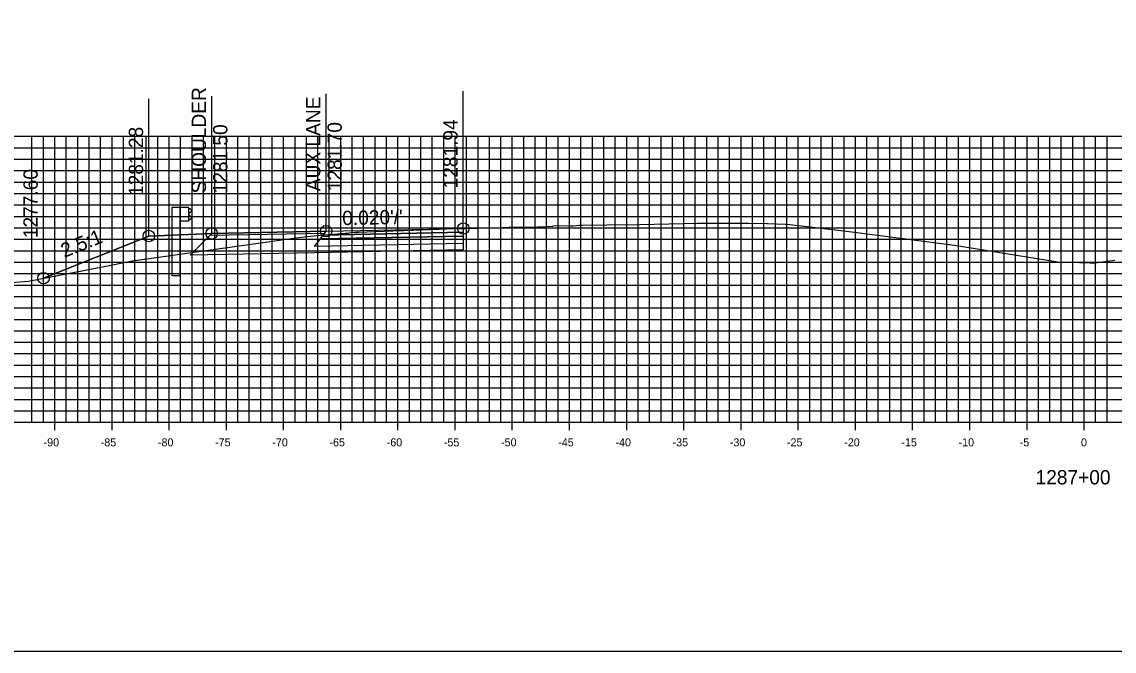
# Model space of a CAD drawing. Extents: x 674939 to 678919, y 750652 to 765176.
# Drawn here: x 678655.6 to 678751.2, y 763346.3 to 763401.3 of the extents above; entities that cross this region are included whole.
import ezdxf

# ---------------------------------------------------------------- set-up
doc = ezdxf.new("R2010")
doc.units = 0
for name, color, linetype in [('R_Alt Surface', 7, 'Continuous'), ('R_Axis', 7, 'Continuous'), ('R_Axis Annot', 7, 'Continuous'), ('R_Exist Surface', 7, 'Continuous'), ('R_Fin Surface', 7, 'Continuous'), ('R_Grid', 7, 'Continuous'), ('R_Guardrail', 7, 'Continuous'), ('R_No Plot', 7, 'Continuous'), ('R_Proposed Const Limits', 7, 'Continuous'), ('R_Xsect Elev', 7, 'Continuous'), ('R_Xsect Slope', 7, 'Continuous')]:
    doc.layers.add(name, color=color, linetype=linetype)

msp = doc.modelspace()

# ---------------------------------------------------------------- linework, layer by layer
at = {"layer": 'R_Alt Surface'}
for points in [[(678694.249, 763382.9), (678694.249, 763382.57), (678681.749, 763382.315), (678681.999, 763382.65)], [(678694.249, 763382.57), (678694.249, 763381.91), (678681.249, 763381.645), (678681.749, 763382.315)]]:
    msp.add_lwpolyline(points, close=True, dxfattribs=at)
msp.add_lwpolyline([(678694.249, 763381.91), (678694.249, 763381.37), (678681.249, 763381.105), (678670.374, 763380.884), (678672.129, 763382.633)], dxfattribs=at)
at = {"layer": 'R_Axis'}
for p, q in [((678658.533, 763365.588), (678658.533, 763366.988)), ((678663.533, 763365.588), (678663.533, 763366.988)), ((678668.533, 763365.588), (678668.533, 763366.988)), ((678673.533, 763365.588), (678673.533, 763366.988)), ((678678.533, 763365.588), (678678.533, 763366.988)), ((678683.533, 763365.588), (678683.533, 763366.988)), ((678688.533, 763365.588), (678688.533, 763366.988)), ((678693.533, 763365.588), (678693.533, 763366.988)), ((678698.533, 763365.588), (678698.533, 763366.988)), ((678703.533, 763365.588), (678703.533, 763366.988)), ((678708.533, 763365.588), (678708.533, 763366.988)), ((678713.533, 763365.588), (678713.533, 763366.988)), ((678718.533, 763365.588), (678718.533, 763366.988)), ((678723.533, 763365.588), (678723.533, 763366.988)), ((678728.533, 763365.588), (678728.533, 763366.988)), ((678733.533, 763365.588), (678733.533, 763366.988)), ((678738.533, 763365.588), (678738.533, 763366.988)), ((678743.533, 763365.588), (678743.533, 763366.988)), ((678748.533, 763365.588), (678748.533, 763366.988)), ((678598.533, 763366.288), (678898.533, 763366.288))]:
    msp.add_line(p, q, dxfattribs=at)
at = {"layer": 'R_Exist Surface'}
msp.add_lwpolyline([(678650.697, 763378.193), (678656.231, 763378.631), (678662.849, 763379.92), (678665.332, 763380.399), (678679.622, 763382.401), (678680.572, 763382.538), (678681.858, 763382.653), (678683.911, 763382.833), (678684.201, 763382.833), (678684.29, 763382.843), (678684.829, 763382.901), (678685.07, 763382.912), (678688.849, 763383.047), (678689.05, 763383.055), (678692.108, 763383.183), (678692.45, 763383.193), (678694.086, 763383.226), (678694.249, 763383.23), (678694.412, 763383.234), (678694.471, 763383.236), (678697.708, 763383.318), (678698.232, 763383.333), (678700.749, 763383.368), (678700.971, 763383.369), (678702.05, 763383.44), (678702.071, 763383.438), (678702.111, 763383.446), (678703.55, 763383.476), (678703.631, 763383.473), (678703.81, 763383.454), (678703.85, 763383.461), (678704.39, 763383.51), (678704.653, 763383.517), (678706.81, 763383.557), (678709.686, 763383.574), (678713.459, 763383.664), (678714.696, 763383.68), (678718.869, 763383.702), (678718.891, 763383.702), (678719.03, 763383.703), (678719.173, 763383.698), (678720.79, 763383.65), (678720.871, 763383.651), (678722.419, 763383.608), (678722.553, 763383.601), (678725.988, 763383.193), (678727.756, 763382.986), (678731.137, 763382.549), (678737.189, 763381.769), (678738.082, 763381.63), (678746.215, 763380.31), (678749.063, 763380.214), (678749.27, 763380.204), (678751.205, 763380.461)], dxfattribs=at)
at = {"layer": 'R_Fin Surface'}
for points in [[(678657.536, 763378.885), (678666.749, 763382.57), (678672.249, 763382.79), (678682.249, 763382.99), (678694.249, 763383.23)], [(678672.249, 763382.79), (678666.749, 763382.57)], [(678672.249, 763382.79), (678682.249, 763382.99), (678694.249, 763383.23)]]:
    msp.add_lwpolyline(points, dxfattribs=at)
for points in [[(678682.249, 763382.99), (678672.249, 763382.79), (678672.129, 763382.633), (678682.131, 763382.83)], [(678694.249, 763383.23), (678694.249, 763382.9), (678681.999, 763382.65), (678682.249, 763382.99)]]:
    msp.add_lwpolyline(points, close=True, dxfattribs=at)
at = {"layer": 'R_Grid'}
for p, q in [((678598.533, 763391.288), (678898.533, 763391.288)), ((678656.533, 763366.288), (678656.533, 763391.288)), ((678657.533, 763366.288), (678657.533, 763391.288)), ((678658.533, 763366.288), (678658.533, 763391.288)), ((678659.533, 763366.288), (678659.533, 763391.288)), ((678660.533, 763366.288), (678660.533, 763391.288)), ((678661.533, 763366.288), (678661.533, 763391.288)), ((678662.533, 763366.288), (678662.533, 763391.288)), ((678663.533, 763366.288), (678663.533, 763391.288)), ((678664.533, 763366.288), (678664.533, 763391.288)), ((678665.533, 763366.288), (678665.533, 763391.288)), ((678666.533, 763366.288), (678666.533, 763391.288)), ((678667.533, 763366.288), (678667.533, 763391.288)), ((678668.533, 763366.288), (678668.533, 763391.288)), ((678669.533, 763366.288), (678669.533, 763391.288)), ((678670.533, 763366.288), (678670.533, 763391.288)), ((678671.533, 763366.288), (678671.533, 763391.288)), ((678672.533, 763366.288), (678672.533, 763391.288)), ((678673.533, 763366.288), (678673.533, 763391.288)), ((678674.533, 763366.288), (678674.533, 763391.288)), ((678675.533, 763366.288), (678675.533, 763391.288)), ((678676.533, 763366.288), (678676.533, 763391.288)), ((678677.533, 763366.288), (678677.533, 763391.288)), ((678678.533, 763366.288), (678678.533, 763391.288)), ((678679.533, 763366.288), (678679.533, 763391.288)), ((678680.533, 763366.288), (678680.533, 763391.288)), ((678681.533, 763366.288), (678681.533, 763391.288)), ((678682.533, 763366.288), (678682.533, 763391.288)), ((678683.533, 763366.288), (678683.533, 763391.288)), ((678684.533, 763366.288), (678684.533, 763391.288)), ((678685.533, 763366.288), (678685.533, 763391.288)), ((678686.533, 763366.288), (678686.533, 763391.288)), ((678687.533, 763366.288), (678687.533, 763391.288)), ((678688.533, 763366.288), (678688.533, 763391.288)), ((678689.533, 763366.288), (678689.533, 763391.288)), ((678690.533, 763366.288), (678690.533, 763391.288)), ((678691.533, 763366.288), (678691.533, 763391.288)), ((678692.533, 763366.288), (678692.533, 763391.288)), ((678693.533, 763366.288), (678693.533, 763391.288)), ((678694.533, 763366.288), (678694.533, 763391.288)), ((678695.533, 763366.288), (678695.533, 763391.288)), ((678696.533, 763366.288), (678696.533, 763391.288)), ((678697.533, 763366.288), (678697.533, 763391.288)), ((678698.533, 763366.288), (678698.533, 763391.288)), ((678699.533, 763366.288), (678699.533, 763391.288)), ((678700.533, 763366.288), (678700.533, 763391.288)), ((678701.533, 763366.288), (678701.533, 763391.288)), ((678702.533, 763366.288), (678702.533, 763391.288)), ((678703.533, 763366.288), (678703.533, 763391.288)), ((678704.533, 763366.288), (678704.533, 763391.288)), ((678705.533, 763366.288), (678705.533, 763391.288)), ((678706.533, 763366.288), (678706.533, 763391.288)), ((678707.533, 763366.288), (678707.533, 763391.288)), ((678708.533, 763366.288), (678708.533, 763391.288)), ((678709.533, 763366.288), (678709.533, 763391.288)), ((678710.533, 763366.288), (678710.533, 763391.288)), ((678711.533, 763366.288), (678711.533, 763391.288)), ((678712.533, 763366.288), (678712.533, 763391.288)), ((678713.533, 763366.288), (678713.533, 763391.288)), ((678714.533, 763366.288), (678714.533, 763391.288)), ((678715.533, 763366.288), (678715.533, 763391.288)), ((678716.533, 763366.288), (678716.533, 763391.288)), ((678717.533, 763366.288), (678717.533, 763391.288)), ((678718.533, 763366.288), (678718.533, 763391.288)), ((678719.533, 763366.288), (678719.533, 763391.288)), ((678720.533, 763366.288), (678720.533, 763391.288)), ((678721.533, 763366.288), (678721.533, 763391.288)), ((678722.533, 763366.288), (678722.533, 763391.288)), ((678723.533, 763366.288), (678723.533, 763391.288)), ((678724.533, 763366.288), (678724.533, 763391.288)), ((678725.533, 763366.288), (678725.533, 763391.288)), ((678726.533, 763366.288), (678726.533, 763391.288)), ((678727.533, 763366.288), (678727.533, 763391.288)), ((678728.533, 763366.288), (678728.533, 763391.288)), ((678729.533, 763366.288), (678729.533, 763391.288)), ((678730.533, 763366.288), (678730.533, 763391.288)), ((678731.533, 763366.288), (678731.533, 763391.288)), ((678732.533, 763366.288), (678732.533, 763391.288)), ((678733.533, 763366.288), (678733.533, 763391.288)), ((678734.533, 763366.288), (678734.533, 763391.288)), ((678735.533, 763366.288), (678735.533, 763391.288)), ((678736.533, 763366.288), (678736.533, 763391.288)), ((678737.533, 763366.288), (678737.533, 763391.288)), ((678738.533, 763366.288), (678738.533, 763391.288)), ((678739.533, 763366.288), (678739.533, 763391.288)), ((678740.533, 763366.288), (678740.533, 763391.288)), ((678741.533, 763366.288), (678741.533, 763391.288)), ((678742.533, 763366.288), (678742.533, 763391.288)), ((678743.533, 763366.288), (678743.533, 763391.288)), ((678744.533, 763366.288), (678744.533, 763391.288)), ((678745.533, 763366.288), (678745.533, 763391.288)), ((678746.533, 763366.288), (678746.533, 763391.288)), ((678747.533, 763366.288), (678747.533, 763391.288)), ((678748.533, 763366.288), (678748.533, 763391.288)), ((678749.533, 763366.288), (678749.533, 763391.288)), ((678750.533, 763366.288), (678750.533, 763391.288)), ((678598.533, 763390.288), (678898.533, 763390.288)), ((678598.533, 763389.288), (678898.533, 763389.288)), ((678598.533, 763388.288), (678898.533, 763388.288)), ((678598.533, 763387.288), (678898.533, 763387.288)), ((678598.533, 763386.288), (678898.533, 763386.288)), ((678598.533, 763385.288), (678898.533, 763385.288)), ((678598.533, 763384.288), (678898.533, 763384.288)), ((678598.533, 763383.288), (678898.533, 763383.288)), ((678598.533, 763382.288), (678898.533, 763382.288)), ((678598.533, 763381.288), (678898.533, 763381.288)), ((678598.533, 763380.288), (678898.533, 763380.288)), ((678598.533, 763379.288), (678898.533, 763379.288)), ((678598.533, 763378.288), (678898.533, 763378.288)), ((678598.533, 763377.288), (678898.533, 763377.288)), ((678598.533, 763376.288), (678898.533, 763376.288)), ((678598.533, 763375.288), (678898.533, 763375.288)), ((678598.533, 763374.288), (678898.533, 763374.288)), ((678598.533, 763373.288), (678898.533, 763373.288)), ((678598.533, 763372.288), (678898.533, 763372.288)), ((678598.533, 763371.288), (678898.533, 763371.288)), ((678598.533, 763370.288), (678898.533, 763370.288)), ((678598.533, 763369.288), (678898.533, 763369.288)), ((678598.533, 763368.288), (678898.533, 763368.288)), ((678598.533, 763367.288), (678898.533, 763367.288)), ((678598.533, 763366.288), (678898.533, 763366.288))]:
    msp.add_line(p, q, dxfattribs=at)
at = {"layer": 'R_Guardrail'}
for points in [[(678669.499, 763385.07), (678668.749, 763385.07), (678668.749, 763382.65), (678669.499, 763382.68)], [(678670.249, 763385.07), (678669.499, 763385.07), (678669.499, 763383.889), (678670.249, 763383.889)], [(678670.249, 763384.991), (678670.347, 763384.97), (678670.49, 763384.87), (678670.49, 763384.726), (678670.262, 763384.525), (678670.262, 763384.434), (678670.49, 763384.233), (678670.49, 763384.09), (678670.347, 763383.99), (678670.249, 763383.968)]]:
    msp.add_lwpolyline(points, close=True, dxfattribs=at)
for points in [[(678669.499, 763379.1), (678669.499, 763382.68), (678668.749, 763382.65), (678668.749, 763379.1)], [(678669.499, 763379.1), (678668.749, 763379.1)]]:
    msp.add_lwpolyline(points, dxfattribs=at)
at = {"layer": 'R_No Plot'}
msp.add_lwpolyline([(678578.533, 763346.288), (678918.533, 763346.288), (678918.533, 763566.288), (678578.533, 763566.288)], close=True, dxfattribs=at)
for centre in [(678694.249, 763383.23), (678666.749, 763382.57), (678666.749, 763382.57), (678672.249, 763382.79), (678682.249, 763382.99), (678657.536, 763378.885)]:
    msp.add_circle(centre, 0.5, dxfattribs=at)
at = {"layer": 'R_Proposed Const Limits'}
msp.add_lwpolyline([(678666.749, 763382.57), (678666.749, 763382.57), (678657.536, 763378.885)], dxfattribs=at)
at = {"layer": 'R_Xsect Elev'}
for p, q in [((678694.249, 763383.23), (678694.249, 763395.23)), ((678666.749, 763382.57), (678666.749, 763394.57)), ((678672.249, 763382.79), (678672.249, 763394.79)), ((678682.249, 763382.99), (678682.249, 763394.99)), ((678657.536, 763378.885), (678657.536, 763390.885))]:
    msp.add_line(p, q, dxfattribs=at)

# ---------------------------------------------------------------- texts
at = {"layer": 'R_Axis Annot'}
for s, height, p in [('-90', 0.7, (678657.552, 763364.188)), ('-85', 0.7, (678662.546, 763364.188)), ('-80', 0.7, (678667.552, 763364.188)), ('-75', 0.7, (678672.546, 763364.188)), ('-70', 0.7, (678677.552, 763364.188)), ('-65', 0.7, (678682.546, 763364.188)), ('-60', 0.7, (678687.552, 763364.188)), ('-55', 0.7, (678692.546, 763364.188)), ('-50', 0.7, (678697.552, 763364.188)), ('-45', 0.7, (678702.546, 763364.188)), ('-40', 0.7, (678707.552, 763364.188)), ('-35', 0.7, (678712.546, 763364.188)), ('-30', 0.7, (678717.552, 763364.188)), ('-25', 0.7, (678722.546, 763364.188)), ('-20', 0.7, (678727.552, 763364.188)), ('-15', 0.7, (678732.546, 763364.188)), ('-10', 0.7, (678737.552, 763364.188)), ('-5', 0.7, (678742.896, 763364.188)), ('0', 0.7, (678748.252, 763364.188)), ('1287+00', 1.25, (678744.281, 763360.863))]:
    msp.add_text(s, height=height, dxfattribs=at).set_placement(p)
at = {"layer": 'R_Xsect Elev'}
for s, p in [('SHOULDER', (678671.749, 763386.29)), ('AUX LANE', (678681.749, 763386.49)), ('1281.50', (678673.624, 763386.29)), ('1281.70', (678683.624, 763386.49)), ('1281.94', (678693.749, 763386.73)), ('1281.28', (678666.249, 763386.07)), ('1277.60', (678657.036, 763382.385))]:
    msp.add_text(s, height=1.25, rotation=90, dxfattribs=at).set_placement(p)
at = {"layer": 'R_Xsect Slope'}
for s, rotation, p in [("0.020'/'", 1.14576, (678683.675, 763383.519)), ('2.5:1', 21.80141, (678659.364, 763380.655))]:
    msp.add_text(s, height=1.25, rotation=rotation, dxfattribs=at).set_placement(p)

doc.saveas('drawing.dxf')
